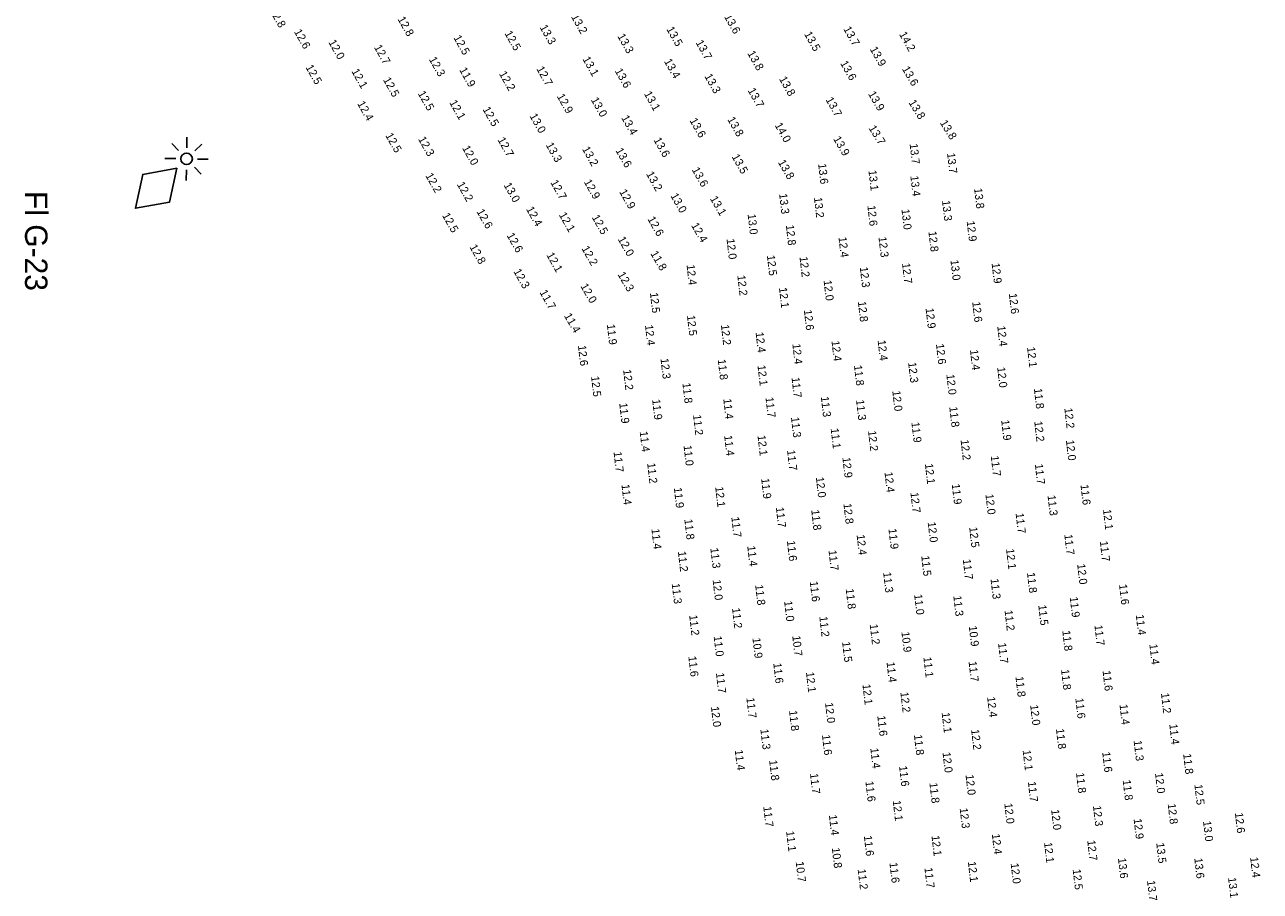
# Model space of a CAD drawing. Extents: x 1023796 to 1112670, y 656573 to 837340.
# Drawn here: x 1109002 to 1109774, y 681706 to 682247 of the extents above; entities that cross this region are included whole.
import ezdxf

# ---------------------------------------------------------------- set-up
doc = ezdxf.new("R2010")
doc.units = 0
doc.layers.add('V-CHAN-NAID', color=7, linetype='Continuous')
doc.layers.add('V-TOPO-SOUN', color=7, linetype='Continuous')

msp = doc.modelspace()

# ---------------------------------------------------------------- linework, layer by layer
at = {"layer": 'V-CHAN-NAID'}
for p, q in [((1109098.5, 682168.47), (1109094.33, 682172.79)), ((1109103.74, 682176.86), (1109103.62, 682170.08)), ((1109108.68, 682168.29), (1109113, 682172.46)), ((1109096.71, 682163.41), (1109089.93, 682163.53)), ((1109117.07, 682163.05), (1109110.29, 682163.17)), ((1109103.38, 682156.5), (1109103.26, 682149.72)), ((1109108.5, 682158.11), (1109112.67, 682153.79))]:
    msp.add_line(p, q, dxfattribs=at)
msp.add_lwpolyline([(1109097.46, 682157.45), (1109076.17, 682153.58), (1109071.56, 682132.45), (1109092.85, 682136.32)], close=True, dxfattribs=at)
msp.add_circle((1109103.5, 682163.29), 3.6, dxfattribs=at)

# ---------------------------------------------------------------- texts
msp.add_text('Fl G-23', height=14, rotation=270, dxfattribs=at).set_placement((1109002.61, 682143.21))
at = {"layer": 'V-TOPO-SOUN'}
for s, rotation, p in [('12.8 ', 299.30014, (1109155.1, 682255.99)), ('12.8 ', 299.30014, (1109235.12, 682250.61)), ('13.2 ', 299.30014, (1109343.49, 682252.05)), ('13.6 ', 299.30014, (1109439.04, 682252.12)), ('12.6 ', 299.30014, (1109170.44, 682242.74)), ('12.5 ', 299.30014, (1109270.03, 682239)), ('12.5 ', 299.30014, (1109301.92, 682241.69)), ('13.3 ', 299.30014, (1109323.87, 682245.49)), ('13.3 ', 299.30014, (1109372.39, 682239.91)), ('13.5 ', 299.30014, (1109402.97, 682244.35)), ('13.5 ', 299.30014, (1109489.02, 682241.27)), ('13.7 ', 299.30014, (1109513.53, 682244.47)), ('14.2 ', 299.30014, (1109548.31, 682241.16)), ('12.0 ', 299.30014, (1109191.92, 682236.16)), ('12.7 ', 299.30014, (1109220.42, 682232.99)), ('13.7 ', 299.30014, (1109421.27, 682235.94)), ('13.9 ', 299.30014, (1109530.07, 682231.84)), ('12.3 ', 299.30014, (1109254.67, 682225.51)), ('13.1 ', 299.30014, (1109350.62, 682225.66)), ('13.4 ', 299.30014, (1109401.52, 682224.26)), ('13.8 ', 299.30014, (1109453.56, 682229.25)), ('13.6 ', 299.30014, (1109511.55, 682223.02)), ('12.5 ', 299.30014, (1109177.64, 682220.53)), ('12.1 ', 299.30014, (1109206.3, 682218.02)), ('11.9 ', 299.30014, (1109273.64, 682218.88)), ('12.2 ', 299.30014, (1109298.47, 682216.49)), ('12.7 ', 299.30014, (1109321.8, 682219.54)), ('13.6 ', 299.30014, (1109370.77, 682218.26)), ('13.6 ', 300, (1109550.13, 682219.5)), ('12.5 ', 299.30014, (1109226.03, 682212.69)), ('13.3 ', 299.30014, (1109426.75, 682214.91)), ('13.8 ', 299.30014, (1109473.37, 682213.24)), ('12.5 ', 299.30014, (1109247.75, 682204.16)), ('12.9 ', 299.30014, (1109334.56, 682202.41)), ('13.0 ', 299.30014, (1109355.86, 682200.17)), ('13.1 ', 299.30014, (1109389.01, 682203.97)), ('13.7 ', 299.30014, (1109453.82, 682206.02)), ('13.7 ', 299.30014, (1109502.44, 682200.28)), ('13.9 ', 300, (1109528.96, 682203.89)), ('12.4 ', 299.30014, (1109209.92, 682197.82)), ('12.1 ', 299.30014, (1109267.45, 682198.49)), ('12.5 ', 299.30014, (1109288.2, 682194.29)), ('13.8 ', 301.55942, (1109554.18, 682198.48)), ('13.0 ', 299.30014, (1109317.54, 682190.09)), ('13.4 ', 299.30014, (1109374.82, 682188.96)), ('13.6 ', 299.30014, (1109417.48, 682187.26)), ('13.8 ', 299.30014, (1109441.06, 682187.98)), ('13.8 ', 301.55942, (1109573.8, 682185.81)), ('12.5 ', 299.30014, (1109227.48, 682177.92)), ('14.0 ', 299.30014, (1109470.63, 682184.32)), ('13.7 ', 301.55942, (1109529.25, 682182.5)), ('12.3 ', 299.30014, (1109247.95, 682175.67)), ('12.0 ', 299.30014, (1109275.45, 682170.05)), ('12.7 ', 299.30014, (1109297.55, 682175.22)), ('13.3 ', 299.30014, (1109327.67, 682171.97)), ('13.2 ', 299.30014, (1109350.34, 682169.47)), ('13.6 ', 299.30014, (1109394.98, 682175.09)), ('13.9 ', 300, (1109507.15, 682175.8)), ('13.7 ', 276.55942, (1109555.04, 682172.64)), ('13.6 ', 299.30014, (1109371.22, 682168.56)), ('13.5 ', 299.30014, (1109443.78, 682164.69)), ('13.7 ', 276.55942, (1109578.43, 682166.8)), ('13.2 ', 299.30014, (1109390.34, 682153.89)), ('13.6 ', 299.30014, (1109418.89, 682156.52)), ('13.8 ', 300, (1109472.66, 682161.14)), ('13.6 ', 276.55942, (1109497.91, 682160.16)), ('13.1 ', 276.55942, (1109529.32, 682156.04)), ('12.2 ', 299.30014, (1109252.48, 682152.87)), ('12.2 ', 299.30014, (1109272.16, 682147.36)), ('13.0 ', 299.30014, (1109301.4, 682146.88)), ('12.7 ', 299.30014, (1109330.56, 682148.57)), ('12.9 ', 299.30014, (1109351.46, 682148.9)), ('13.4 ', 276.55942, (1109555.5, 682152.56)), ('12.9 ', 299.30014, (1109373.54, 682142.74)), ('13.0 ', 299.30014, (1109405.53, 682140.29)), ('13.1 ', 300, (1109430.22, 682138.45)), ('13.3 ', 276.55942, (1109473.54, 682141.47)), ('13.8 ', 276.55942, (1109595.32, 682144.81)), ('12.6 ', 299.30014, (1109284.41, 682130.4)), ('12.4 ', 299.30014, (1109315.37, 682131.94)), ('13.2 ', 276.55942, (1109495.29, 682139.11)), ('12.6 ', 276.55942, (1109528.65, 682134.01)), ('13.3 ', 276.55942, (1109575.28, 682137.17)), ('12.5 ', 299.30014, (1109262.94, 682127.98)), ('12.1 ', 299.30014, (1109335.86, 682128.35)), ('12.5 ', 299.30014, (1109356.41, 682126.8)), ('12.6 ', 299.30014, (1109391.2, 682125.74)), ('13.0 ', 276.55942, (1109453.87, 682128.68)), ('13.0 ', 276.55942, (1109549.96, 682131.73)), ('12.9 ', 276.55942, (1109590.67, 682124.37)), ('12.6 ', 299.30014, (1109303.25, 682115.51)), ('12.4 ', 300, (1109418.43, 682121.77)), ('12.8 ', 276.55942, (1109477.74, 682121.85)), ('12.8 ', 276.55942, (1109566.78, 682117.91)), ('12.8 ', 299.30014, (1109280.03, 682108.29)), ('12.2 ', 299.30014, (1109350.01, 682107.33)), ('12.0 ', 299.30014, (1109372.63, 682113.19)), ('12.0 ', 276.55942, (1109440.71, 682113.22)), ('12.4 ', 276.55942, (1109510.61, 682114.34)), ('12.3 ', 276.55942, (1109535.58, 682114.43)), ('12.1 ', 299.30014, (1109328.05, 682103.28)), ('11.8 ', 300, (1109393, 682104.18)), ('12.5 ', 276.55942, (1109465.9, 682102.96)), ('12.2 ', 276.55942, (1109486.27, 682102.07)), ('12.3 ', 299.30014, (1109307.46, 682093.03)), ('12.4 ', 276.55942, (1109415.73, 682097.05)), ('12.3 ', 276.55942, (1109523.93, 682095.6)), ('12.7 ', 276.55942, (1109550.31, 682098)), ('13.0 ', 276.55942, (1109580.54, 682100.03)), ('12.9 ', 276.55942, (1109606.25, 682098.09)), ('12.3 ', 300, (1109372.53, 682091.09)), ('12.2 ', 276.55942, (1109447.42, 682090.45)), ('12.0 ', 276.55942, (1109501.31, 682087.34)), ('11.7 ', 299.30014, (1109323.77, 682079.94)), ('12.0 ', 300, (1109349.27, 682083.82)), ('12.5 ', 276.55942, (1109392.86, 682079.63)), ('12.1 ', 276.55942, (1109473.45, 682082.78)), ('12.6 ', 276.55942, (1109617.03, 682079.09)), ('12.8 ', 276.55942, (1109522.72, 682074.15)), ('12.6 ', 276.55942, (1109594.13, 682073.9)), ('11.4 ', 300, (1109339.07, 682065.27)), ('12.5 ', 276.55942, (1109415.99, 682065.43)), ('12.6 ', 276.55942, (1109488.98, 682068.85)), ('12.9 ', 276.55942, (1109565.01, 682069.95)), ('11.9 ', 276.55942, (1109365.96, 682059.84)), ('12.4 ', 276.55942, (1109389.78, 682059.41)), ('12.2 ', 276.55942, (1109437.19, 682059.58)), ('12.4 ', 276.55942, (1109458.84, 682054.89)), ('12.4 ', 276.55942, (1109609.76, 682058.79)), ('12.4 ', 276.55942, (1109481.81, 682047.67)), ('12.4 ', 276.55942, (1109506.25, 682049.51)), ('12.4 ', 276.55942, (1109535.06, 682049.9)), ('12.6 ', 276.55942, (1109571.5, 682047.59)), ('12.6 ', 276.55942, (1109347.91, 682046.64)), ('12.4 ', 276.55942, (1109592.73, 682043.93)), ('12.1 ', 276.55942, (1109628.37, 682045.64)), ('12.3 ', 276.55942, (1109399.46, 682038.52)), ('11.8 ', 276.55942, (1109435.22, 682037.92)), ('12.1 ', 276.55942, (1109460.03, 682034.25)), ('11.8 ', 276.55942, (1109520.29, 682034.25)), ('12.3 ', 276.55942, (1109554.12, 682036.05)), ('12.0 ', 276.55942, (1109609.71, 682033.04)), ('12.5 ', 276.55942, (1109356.09, 682027.37)), ('12.2 ', 276.55942, (1109376.13, 682031.53)), ('11.7 ', 276.55942, (1109481.28, 682026.7)), ('12.0 ', 276.55942, (1109577.98, 682028.58)), ('11.8 ', 276.55942, (1109413.14, 682023.19)), ('12.0 ', 276.55942, (1109544.22, 682018.31)), ('11.8 ', 276.55942, (1109632.66, 682019.81)), ('11.9 ', 276.55942, (1109373.67, 682010.66)), ('11.9 ', 276.55942, (1109394.24, 682012.96)), ('11.4 ', 276.55942, (1109438.66, 682013.38)), ('11.7 ', 276.55942, (1109465.01, 682014.27)), ('11.3 ', 276.55942, (1109499.59, 682014.7)), ('11.3 ', 276.55942, (1109521.6, 682012.63)), ('11.2 ', 276.55942, (1109419.8, 682003.28)), ('11.3 ', 276.55942, (1109480.95, 682001.87)), ('11.8 ', 276.55942, (1109579.81, 682008.33)), ('12.2 ', 276.55942, (1109651.66, 682007.54)), ('11.1 ', 276.55942, (1109505.73, 681994.88)), ('12.2 ', 276.55942, (1109529.08, 681993.34)), ('11.9 ', 276.55942, (1109556.15, 681998.69)), ('11.9 ', 276.55942, (1109612.22, 682000.06)), ('12.2 ', 276.55942, (1109632.86, 681999.28)), ('11.4 ', 276.55942, (1109386.47, 681992.98)), ('11.4 ', 276.55942, (1109439.22, 681990.42)), ('12.1 ', 276.55942, (1109460.03, 681990.49)), ('12.2 ', 276.55942, (1109586.86, 681987.73)), ('12.0 ', 276.55942, (1109652.65, 681987.5)), ('11.7 ', 276.55942, (1109370.13, 681980.25)), ('11.0 ', 276.55942, (1109413.84, 681984.22)), ('11.7 ', 276.55942, (1109478.49, 681981.26)), ('11.7 ', 276.55942, (1109605.72, 681977.69)), ('11.2 ', 276.55942, (1109391.13, 681973.16)), ('12.9 ', 276.55942, (1109513.04, 681976.7)), ('12.1 ', 276.55942, (1109564.59, 681972.77)), ('11.7 ', 276.55942, (1109633.25, 681972.57)), ('11.9 ', 276.55942, (1109462.32, 681963.61)), ('12.0 ', 276.55942, (1109496.49, 681964.37)), ('12.4 ', 276.55942, (1109539.35, 681967.55)), ('11.4 ', 276.55942, (1109375.08, 681959.84)), ('11.9 ', 276.55942, (1109407.79, 681957.84)), ('12.1 ', 276.55942, (1109433.62, 681958.37)), ('12.7 ', 276.55942, (1109555.53, 681954.82)), ('11.9 ', 276.55942, (1109581.35, 681960.1)), ('11.6 ', 276.55942, (1109661.75, 681959.73)), ('12.8 ', 276.55942, (1109513.7, 681947.9)), ('12.0 ', 276.55942, (1109602.39, 681953.77)), ('11.3 ', 276.55942, (1109641.16, 681953.05)), ('11.7 ', 276.55942, (1109443.68, 681939.53)), ('11.7 ', 276.55942, (1109471.51, 681945.57)), ('11.8 ', 276.55942, (1109493.59, 681943.93)), ('11.7 ', 276.55942, (1109621.24, 681941.93)), ('12.1 ', 276.55942, (1109675.81, 681944.23)), ('11.4 ', 276.55942, (1109393.78, 681932.12)), ('11.8 ', 276.55942, (1109414.35, 681938.12)), ('11.9 ', 276.55942, (1109541.81, 681932.18)), ('12.0 ', 276.55942, (1109566.33, 681936.35)), ('12.5 ', 276.55942, (1109592.24, 681933.18)), ('11.6 ', 276.55942, (1109478.39, 681924.66)), ('12.4 ', 276.55942, (1109521.93, 681928.44)), ('11.7 ', 276.55942, (1109651.66, 681928.61)), ('11.7 ', 276.55942, (1109673.83, 681924.41)), ('11.2 ', 276.55942, (1109410.32, 681918.04)), ('11.3 ', 276.55942, (1109430.59, 681920.14)), ('11.4 ', 276.55942, (1109453.63, 681921.42)), ('11.7 ', 276.55942, (1109504.38, 681918.73)), ('12.1 ', 276.55942, (1109615.28, 681919.59)), ('11.5 ', 276.55942, (1109562.29, 681915.3)), ('11.7 ', 276.55942, (1109588.27, 681913.09)), ('12.0 ', 276.55942, (1109659.67, 681910.14)), ('11.3 ', 276.55942, (1109538.5, 681904.98)), ('11.3 ', 276.55942, (1109605.56, 681900.95)), ('11.8 ', 276.55942, (1109628.33, 681904.76)), ('11.3 ', 276.55942, (1109406.48, 681898)), ('12.0 ', 276.55942, (1109432.02, 681900.26)), ('11.8 ', 276.55942, (1109458.58, 681897.11)), ('11.6 ', 276.55942, (1109492.69, 681899.3)), ('11.8 ', 276.55942, (1109515.14, 681894.68)), ('11.6 ', 276.55942, (1109685.83, 681897.43)), ('11.0 ', 276.55942, (1109476.67, 681887.01)), ('11.0 ', 276.55942, (1109557.87, 681891.18)), ('11.3 ', 276.55942, (1109582.33, 681890.29)), ('11.9 ', 276.55942, (1109655.04, 681889.53)), ('11.2 ', 276.55942, (1109417.37, 681878.21)), ('11.2 ', 276.55942, (1109444.14, 681882.64)), ('11.2 ', 276.55942, (1109614.32, 681881.23)), ('11.5 ', 276.55942, (1109635.38, 681884.52)), ('11.4 ', 276.55942, (1109696.28, 681878.48)), ('11.2 ', 276.55942, (1109498.64, 681877.33)), ('11.2 ', 276.55942, (1109530.13, 681872.54)), ('10.9 ', 276.55942, (1109591.98, 681871.42)), ('11.7 ', 276.55942, (1109670.46, 681871.95)), ('11.0 ', 276.55942, (1109432.67, 681865.13)), ('10.9 ', 276.55942, (1109456.87, 681863.97)), ('10.7 ', 276.55942, (1109481.74, 681865.32)), ('10.9 ', 276.55942, (1109549.92, 681867.75)), ('11.8 ', 276.55942, (1109650.38, 681868.54)), ('11.5 ', 276.55942, (1109512.88, 681861.56)), ('11.7 ', 276.55942, (1109610.29, 681860.76)), ('11.4 ', 276.55942, (1109704.77, 681860.07)), ('11.6 ', 276.55942, (1109416.84, 681852.48)), ('11.6 ', 276.55942, (1109469.89, 681848.25)), ('11.4 ', 276.55942, (1109540.63, 681848.88)), ('11.1 ', 276.55942, (1109563.64, 681852)), ('11.7 ', 276.55942, (1109591.85, 681849.31)), ('11.7 ', 276.55942, (1109434.1, 681842.12)), ('12.1 ', 276.55942, (1109490.31, 681842.62)), ('11.8 ', 276.55942, (1109621.14, 681839.86)), ('11.8 ', 276.55942, (1109649.62, 681844.26)), ('11.6 ', 276.55942, (1109675.53, 681843.56)), ('12.1 ', 276.55942, (1109525.58, 681835.01)), ('11.7 ', 276.55942, (1109453.1, 681826.61)), ('12.0 ', 276.55942, (1109502.23, 681823.49)), ('12.2 ', 276.55942, (1109549.26, 681830.12)), ('12.4 ', 276.55942, (1109603.43, 681827.13)), ('11.6 ', 276.55942, (1109658.54, 681826.33)), ('11.2 ', 276.55942, (1109712.02, 681829.53)), ('12.0 ', 276.55942, (1109430.97, 681821.06)), ('11.8 ', 276.55942, (1109479.74, 681818.6)), ('12.1 ', 276.55942, (1109575.05, 681817.36)), ('12.0 ', 276.55942, (1109630.31, 681822.11)), ('11.4 ', 276.55942, (1109686.11, 681822.47)), ('11.6 ', 276.55942, (1109534.85, 681815.37)), ('11.4 ', 276.55942, (1109717.21, 681810.14)), ('11.3 ', 276.55942, (1109461.83, 681807.02)), ('11.6 ', 276.55942, (1109500.3, 681803.46)), ('11.8 ', 276.55942, (1109557.73, 681803.48)), ('12.2 ', 276.55942, (1109593.45, 681806.79)), ('11.8 ', 276.55942, (1109646.44, 681807.25)), ('11.4 ', 276.55942, (1109445.85, 681793.99)), ('11.4 ', 276.55942, (1109530.5, 681795.18)), ('12.0 ', 276.55942, (1109575.59, 681792.52)), ('12.1 ', 276.55942, (1109625.64, 681793.87)), ('11.6 ', 276.55942, (1109675.3, 681792.74)), ('11.3 ', 276.55942, (1109694.93, 681799.9)), ('11.8 ', 276.55942, (1109467.31, 681787.6)), ('11.8 ', 276.55942, (1109725.87, 681791.6)), ('11.7 ', 276.55942, (1109492.83, 681779.3)), ('11.6 ', 276.55942, (1109548.46, 681783.94)), ('12.0 ', 276.55942, (1109589.96, 681778.51)), ('11.8 ', 276.55942, (1109658.97, 681779.72)), ('12.0 ', 276.55942, (1109708.3, 681779.59)), ('11.6 ', 276.55942, (1109527.43, 681774.43)), ('11.8 ', 276.55942, (1109567.4, 681773.46)), ('11.7 ', 276.55942, (1109628.89, 681774.21)), ('11.8 ', 276.55942, (1109688.11, 681775.23)), ('12.5 ', 276.55942, (1109732.89, 681772.42)), ('12.1 ', 276.55942, (1109544.51, 681762.4)), ('11.7 ', 276.55942, (1109463.66, 681758.66)), ('12.3 ', 276.55942, (1109586.3, 681757.71)), ('12.0 ', 276.55942, (1109614.17, 681760.63)), ('12.0 ', 276.55942, (1109643.43, 681756.73)), ('12.3 ', 276.55942, (1109669.54, 681759.12)), ('12.8 ', 276.55942, (1109716.22, 681760.4)), ('12.6 ', 276.55942, (1109758.18, 681754.74)), ('11.4 ', 276.55942, (1109504.61, 681753.41)), ('12.9 ', 276.55942, (1109694.93, 681751.08)), ('13.0 ', 276.55942, (1109738.28, 681749.58)), ('11.1 ', 276.55942, (1109477.91, 681743.28)), ('11.6 ', 276.55942, (1109526.45, 681740.44)), ('12.1 ', 276.55942, (1109568.69, 681740.49)), ('12.4 ', 276.55942, (1109606.38, 681741.53)), ('10.8 ', 276.55942, (1109506.45, 681732.87)), ('12.1 ', 276.55942, (1109639, 681736.22)), ('12.7 ', 276.55942, (1109665.96, 681737.53)), ('13.5 ', 276.55942, (1109709.07, 681735.93)), ('10.7 ', 276.55942, (1109483.91, 681724.21)), ('11.6 ', 276.55942, (1109542.43, 681723.64)), ('12.1 ', 276.55942, (1109591.42, 681724.25)), ('12.0 ', 276.55942, (1109618.14, 681723.2)), ('13.6 ', 276.55942, (1109685.14, 681726.46)), ('13.6 ', 276.55942, (1109732.81, 681726.43)), ('12.4 ', 276.55942, (1109767.69, 681727)), ('11.2 ', 276.55942, (1109522.62, 681719.55)), ('11.7 ', 276.55942, (1109564.29, 681720.44)), ('12.5 ', 276.55942, (1109656.87, 681719.46)), ('13.7 ', 276.55942, (1109703.3, 681712.4)), ('13.1 ', 276.55942, (1109753.92, 681714.31))]:
    msp.add_text(s, height=5, rotation=rotation, dxfattribs=at).set_placement(p)

doc.saveas('drawing.dxf')
